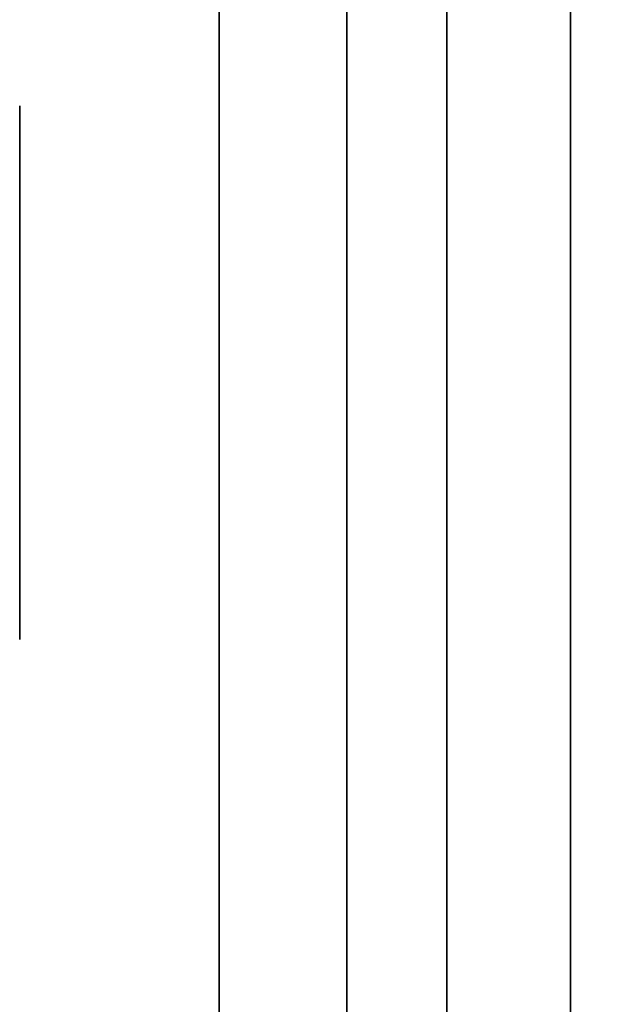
# Model space of a CAD drawing. Extents: x -1299 to -1246.9, y 2743.7 to 2747.9.
# Tile 506 of 656: x -1253.0197 to -1252.9897, y 2746.8618 to 2746.9111. Entities that reach past the tile are written whole.
import ezdxf

# ---------------------------------------------------------------- set-up
doc = ezdxf.new("R2010")
doc.units = 0
doc.header["$LTSCALE"] = 150
doc.header["$MEASUREMENT"] = 0
doc.layers.add('3DFACE_BOLT', color=7, linetype='CONTINUOUS')
doc.layers.add('3DFACE_SHAPE', color=7, linetype='CONTINUOUS')

msp = doc.modelspace()

# ---------------------------------------------------------------- linework, layer by layer
at = {"layer": '3DFACE_BOLT', "color": 1}
for points, invisible_edges in [([(-1253.019719, 2746.900136, 0.056417), (-1253.019719, 2746.906824, 0.068), (-1253.009719, 2746.900136, 0.056417)], 14), ([(-1253.009719, 2746.900136, 0.056417), (-1253.019719, 2746.906824, 0.068), (-1253.009719, 2746.906824, 0.068)], 3), ([(-1253.019719, 2746.906824, 0.068), (-1253.019719, 2746.900136, 0.079583), (-1253.009719, 2746.906824, 0.068)], 14), ([(-1253.009719, 2746.906824, 0.068), (-1253.019719, 2746.900136, 0.079583), (-1253.009719, 2746.900136, 0.079583)], 3), ([(-1253.019719, 2746.900136, 0.079583), (-1253.019719, 2746.906824, 0.068), (-1253.019719, 2746.900136, 0.056417)], 12), ([(-1253.019719, 2746.900136, 0.126417), (-1253.019719, 2746.906824, 0.138), (-1253.009719, 2746.900136, 0.126417)], 14), ([(-1253.009719, 2746.900136, 0.126417), (-1253.019719, 2746.906824, 0.138), (-1253.009719, 2746.906824, 0.138)], 3), ([(-1253.019719, 2746.906824, 0.138), (-1253.019719, 2746.900136, 0.149583), (-1253.009719, 2746.906824, 0.138)], 14), ([(-1253.009719, 2746.906824, 0.138), (-1253.019719, 2746.900136, 0.149583), (-1253.009719, 2746.900136, 0.149583)], 3), ([(-1253.019719, 2746.900136, 0.149583), (-1253.019719, 2746.906824, 0.138), (-1253.019719, 2746.900136, 0.126417)], 12), ([(-1253.009719, 2746.900136, 0.056417), (-1253.009719, 2746.906824, 0.068), (-1253.009719, 2746.900136, 0.079583)], 12), ([(-1253.009719, 2746.900136, 0.126417), (-1253.009719, 2746.906824, 0.138), (-1253.009719, 2746.900136, 0.149583)], 12), ([(-1253.009719, 2746.901057, 0.065528), (-1253.009719, 2746.901449, 0.068), (-1252.959719, 2746.901057, 0.065528)], 14), ([(-1252.959719, 2746.901057, 0.065528), (-1253.009719, 2746.901449, 0.068), (-1252.959719, 2746.901449, 0.068)], 3), ([(-1253.009719, 2746.901449, 0.068), (-1253.009719, 2746.901057, 0.070472), (-1252.959719, 2746.901449, 0.068)], 14), ([(-1252.959719, 2746.901449, 0.068), (-1253.009719, 2746.901057, 0.070472), (-1252.959719, 2746.901057, 0.070472)], 3), ([(-1253.009719, 2746.901057, 0.070472), (-1253.009719, 2746.901449, 0.068), (-1253.009719, 2746.901057, 0.065528)], 12), ([(-1253.009719, 2746.901057, 0.135528), (-1253.009719, 2746.901449, 0.138), (-1252.959719, 2746.901057, 0.135528)], 14), ([(-1252.959719, 2746.901057, 0.135528), (-1253.009719, 2746.901449, 0.138), (-1252.959719, 2746.901449, 0.138)], 3), ([(-1253.009719, 2746.901449, 0.138), (-1253.009719, 2746.901057, 0.140472), (-1252.959719, 2746.901449, 0.138)], 14), ([(-1252.959719, 2746.901449, 0.138), (-1253.009719, 2746.901057, 0.140472), (-1252.959719, 2746.901057, 0.140472)], 3), ([(-1253.009719, 2746.901057, 0.140472), (-1253.009719, 2746.901449, 0.138), (-1253.009719, 2746.901057, 0.135528)], 12), ([(-1253.009719, 2746.899921, 0.063298), (-1253.009719, 2746.901057, 0.065528), (-1252.959719, 2746.899921, 0.063298)], 14), ([(-1252.959719, 2746.899921, 0.063298), (-1253.009719, 2746.901057, 0.065528), (-1252.959719, 2746.901057, 0.065528)], 3), ([(-1253.009719, 2746.901057, 0.070472), (-1253.009719, 2746.899921, 0.072702), (-1252.959719, 2746.901057, 0.070472)], 14), ([(-1252.959719, 2746.901057, 0.070472), (-1253.009719, 2746.899921, 0.072702), (-1252.959719, 2746.899921, 0.072702)], 3), ([(-1253.009719, 2746.899921, 0.072702), (-1253.009719, 2746.901057, 0.070472), (-1253.009719, 2746.899921, 0.063298)], 14), ([(-1253.009719, 2746.899921, 0.063298), (-1253.009719, 2746.901057, 0.070472), (-1253.009719, 2746.901057, 0.065528)], 3), ([(-1253.009719, 2746.899921, 0.133298), (-1253.009719, 2746.901057, 0.135528), (-1252.959719, 2746.899921, 0.133298)], 14), ([(-1252.959719, 2746.899921, 0.133298), (-1253.009719, 2746.901057, 0.135528), (-1252.959719, 2746.901057, 0.135528)], 3), ([(-1253.009719, 2746.901057, 0.140472), (-1253.009719, 2746.899921, 0.142702), (-1252.959719, 2746.901057, 0.140472)], 14), ([(-1252.959719, 2746.901057, 0.140472), (-1253.009719, 2746.899921, 0.142702), (-1252.959719, 2746.899921, 0.142702)], 3), ([(-1253.009719, 2746.899921, 0.142702), (-1253.009719, 2746.901057, 0.140472), (-1253.009719, 2746.899921, 0.133298)], 14), ([(-1253.009719, 2746.899921, 0.133298), (-1253.009719, 2746.901057, 0.140472), (-1253.009719, 2746.901057, 0.135528)], 3), ([(-1253.019719, 2746.886761, 0.056417), (-1253.019719, 2746.900136, 0.056417), (-1253.009719, 2746.886761, 0.056417)], 14), ([(-1253.009719, 2746.886761, 0.056417), (-1253.019719, 2746.900136, 0.056417), (-1253.009719, 2746.900136, 0.056417)], 3), ([(-1253.019719, 2746.900136, 0.079583), (-1253.019719, 2746.886761, 0.079583), (-1253.009719, 2746.900136, 0.079583)], 14), ([(-1253.009719, 2746.900136, 0.079583), (-1253.019719, 2746.886761, 0.079583), (-1253.009719, 2746.886761, 0.079583)], 3), ([(-1253.019719, 2746.886761, 0.079583), (-1253.019719, 2746.900136, 0.079583), (-1253.019719, 2746.886761, 0.056417)], 14), ([(-1253.019719, 2746.886761, 0.056417), (-1253.019719, 2746.900136, 0.079583), (-1253.019719, 2746.900136, 0.056417)], 3), ([(-1253.019719, 2746.886761, 0.126417), (-1253.019719, 2746.900136, 0.126417), (-1253.009719, 2746.886761, 0.126417)], 14), ([(-1253.009719, 2746.886761, 0.126417), (-1253.019719, 2746.900136, 0.126417), (-1253.009719, 2746.900136, 0.126417)], 3), ([(-1253.019719, 2746.900136, 0.149583), (-1253.019719, 2746.886761, 0.149583), (-1253.009719, 2746.900136, 0.149583)], 14), ([(-1253.009719, 2746.900136, 0.149583), (-1253.019719, 2746.886761, 0.149583), (-1253.009719, 2746.886761, 0.149583)], 3), ([(-1253.019719, 2746.886761, 0.149583), (-1253.019719, 2746.900136, 0.149583), (-1253.019719, 2746.886761, 0.126417)], 14), ([(-1253.019719, 2746.886761, 0.126417), (-1253.019719, 2746.900136, 0.149583), (-1253.019719, 2746.900136, 0.126417)], 3), ([(-1253.009719, 2746.886761, 0.056417), (-1253.009719, 2746.900136, 0.056417), (-1253.009719, 2746.886761, 0.079583)], 14), ([(-1253.009719, 2746.886761, 0.079583), (-1253.009719, 2746.900136, 0.056417), (-1253.009719, 2746.900136, 0.079583)], 3), ([(-1253.009719, 2746.886761, 0.126417), (-1253.009719, 2746.900136, 0.126417), (-1253.009719, 2746.886761, 0.149583)], 14), ([(-1253.009719, 2746.886761, 0.149583), (-1253.009719, 2746.900136, 0.126417), (-1253.009719, 2746.900136, 0.149583)], 3), ([(-1253.009719, 2746.898151, 0.061528), (-1253.009719, 2746.899921, 0.063298), (-1252.959719, 2746.898151, 0.061528)], 14), ([(-1252.959719, 2746.898151, 0.061528), (-1253.009719, 2746.899921, 0.063298), (-1252.959719, 2746.899921, 0.063298)], 3), ([(-1253.009719, 2746.899921, 0.072702), (-1253.009719, 2746.898151, 0.074472), (-1252.959719, 2746.899921, 0.072702)], 14), ([(-1252.959719, 2746.899921, 0.072702), (-1253.009719, 2746.898151, 0.074472), (-1252.959719, 2746.898151, 0.074472)], 3), ([(-1253.009719, 2746.898151, 0.074472), (-1253.009719, 2746.899921, 0.072702), (-1253.009719, 2746.898151, 0.061528)], 14), ([(-1253.009719, 2746.898151, 0.061528), (-1253.009719, 2746.899921, 0.072702), (-1253.009719, 2746.899921, 0.063298)], 3), ([(-1253.009719, 2746.898151, 0.131528), (-1253.009719, 2746.899921, 0.133298), (-1252.959719, 2746.898151, 0.131528)], 14), ([(-1252.959719, 2746.898151, 0.131528), (-1253.009719, 2746.899921, 0.133298), (-1252.959719, 2746.899921, 0.133298)], 3), ([(-1253.009719, 2746.899921, 0.142702), (-1253.009719, 2746.898151, 0.144472), (-1252.959719, 2746.899921, 0.142702)], 14), ([(-1252.959719, 2746.899921, 0.142702), (-1253.009719, 2746.898151, 0.144472), (-1252.959719, 2746.898151, 0.144472)], 3), ([(-1253.009719, 2746.898151, 0.144472), (-1253.009719, 2746.899921, 0.142702), (-1253.009719, 2746.898151, 0.131528)], 14), ([(-1253.009719, 2746.898151, 0.131528), (-1253.009719, 2746.899921, 0.142702), (-1253.009719, 2746.899921, 0.133298)], 3), ([(-1253.009719, 2746.895921, 0.060392), (-1253.009719, 2746.898151, 0.061528), (-1252.959719, 2746.895921, 0.060392)], 14), ([(-1252.959719, 2746.895921, 0.060392), (-1253.009719, 2746.898151, 0.061528), (-1252.959719, 2746.898151, 0.061528)], 3), ([(-1253.009719, 2746.898151, 0.074472), (-1253.009719, 2746.895921, 0.075608), (-1252.959719, 2746.898151, 0.074472)], 14), ([(-1252.959719, 2746.898151, 0.074472), (-1253.009719, 2746.895921, 0.075608), (-1252.959719, 2746.895921, 0.075608)], 3), ([(-1253.009719, 2746.895921, 0.075608), (-1253.009719, 2746.898151, 0.074472), (-1253.009719, 2746.895921, 0.060392)], 14), ([(-1253.009719, 2746.895921, 0.060392), (-1253.009719, 2746.898151, 0.074472), (-1253.009719, 2746.898151, 0.061528)], 3), ([(-1253.009719, 2746.895921, 0.130392), (-1253.009719, 2746.898151, 0.131528), (-1252.959719, 2746.895921, 0.130392)], 14), ([(-1252.959719, 2746.895921, 0.130392), (-1253.009719, 2746.898151, 0.131528), (-1252.959719, 2746.898151, 0.131528)], 3), ([(-1253.009719, 2746.898151, 0.144472), (-1253.009719, 2746.895921, 0.145608), (-1252.959719, 2746.898151, 0.144472)], 14), ([(-1252.959719, 2746.898151, 0.144472), (-1253.009719, 2746.895921, 0.145608), (-1252.959719, 2746.895921, 0.145608)], 3), ([(-1253.009719, 2746.895921, 0.145608), (-1253.009719, 2746.898151, 0.144472), (-1253.009719, 2746.895921, 0.130392)], 14), ([(-1253.009719, 2746.895921, 0.130392), (-1253.009719, 2746.898151, 0.144472), (-1253.009719, 2746.898151, 0.131528)], 3), ([(-1253.009719, 2746.893449, 0.06), (-1253.009719, 2746.895921, 0.060392), (-1252.959719, 2746.893449, 0.06)], 14), ([(-1252.959719, 2746.893449, 0.06), (-1253.009719, 2746.895921, 0.060392), (-1252.959719, 2746.895921, 0.060392)], 3), ([(-1253.009719, 2746.895921, 0.075608), (-1253.009719, 2746.893449, 0.076), (-1252.959719, 2746.895921, 0.075608)], 14), ([(-1252.959719, 2746.895921, 0.075608), (-1253.009719, 2746.893449, 0.076), (-1252.959719, 2746.893449, 0.076)], 3), ([(-1253.009719, 2746.893449, 0.076), (-1253.009719, 2746.895921, 0.075608), (-1253.009719, 2746.893449, 0.06)], 14), ([(-1253.009719, 2746.893449, 0.06), (-1253.009719, 2746.895921, 0.075608), (-1253.009719, 2746.895921, 0.060392)], 3), ([(-1253.009719, 2746.893449, 0.13), (-1253.009719, 2746.895921, 0.130392), (-1252.959719, 2746.893449, 0.13)], 14), ([(-1252.959719, 2746.893449, 0.13), (-1253.009719, 2746.895921, 0.130392), (-1252.959719, 2746.895921, 0.130392)], 3), ([(-1253.009719, 2746.895921, 0.145608), (-1253.009719, 2746.893449, 0.146), (-1252.959719, 2746.895921, 0.145608)], 14), ([(-1252.959719, 2746.895921, 0.145608), (-1253.009719, 2746.893449, 0.146), (-1252.959719, 2746.893449, 0.146)], 3), ([(-1253.009719, 2746.893449, 0.146), (-1253.009719, 2746.895921, 0.145608), (-1253.009719, 2746.893449, 0.13)], 14), ([(-1253.009719, 2746.893449, 0.13), (-1253.009719, 2746.895921, 0.145608), (-1253.009719, 2746.895921, 0.130392)], 3), ([(-1253.009719, 2746.890976, 0.060392), (-1253.009719, 2746.893449, 0.06), (-1252.959719, 2746.890976, 0.060392)], 14), ([(-1252.959719, 2746.890976, 0.060392), (-1253.009719, 2746.893449, 0.06), (-1252.959719, 2746.893449, 0.06)], 3), ([(-1253.009719, 2746.893449, 0.076), (-1253.009719, 2746.890976, 0.075608), (-1252.959719, 2746.893449, 0.076)], 14), ([(-1252.959719, 2746.893449, 0.076), (-1253.009719, 2746.890976, 0.075608), (-1252.959719, 2746.890976, 0.075608)], 3), ([(-1253.009719, 2746.890976, 0.075608), (-1253.009719, 2746.893449, 0.076), (-1253.009719, 2746.890976, 0.060392)], 14), ([(-1253.009719, 2746.890976, 0.060392), (-1253.009719, 2746.893449, 0.076), (-1253.009719, 2746.893449, 0.06)], 3), ([(-1253.009719, 2746.890976, 0.130392), (-1253.009719, 2746.893449, 0.13), (-1252.959719, 2746.890976, 0.130392)], 14), ([(-1252.959719, 2746.890976, 0.130392), (-1253.009719, 2746.893449, 0.13), (-1252.959719, 2746.893449, 0.13)], 3), ([(-1253.009719, 2746.893449, 0.146), (-1253.009719, 2746.890976, 0.145608), (-1252.959719, 2746.893449, 0.146)], 14), ([(-1252.959719, 2746.893449, 0.146), (-1253.009719, 2746.890976, 0.145608), (-1252.959719, 2746.890976, 0.145608)], 3), ([(-1253.009719, 2746.890976, 0.145608), (-1253.009719, 2746.893449, 0.146), (-1253.009719, 2746.890976, 0.130392)], 14), ([(-1253.009719, 2746.890976, 0.130392), (-1253.009719, 2746.893449, 0.146), (-1253.009719, 2746.893449, 0.13)], 3), ([(-1253.009719, 2746.888746, 0.061528), (-1253.009719, 2746.890976, 0.060392), (-1252.959719, 2746.888746, 0.061528)], 14), ([(-1252.959719, 2746.888746, 0.061528), (-1253.009719, 2746.890976, 0.060392), (-1252.959719, 2746.890976, 0.060392)], 3), ([(-1253.009719, 2746.890976, 0.075608), (-1253.009719, 2746.888746, 0.074472), (-1252.959719, 2746.890976, 0.075608)], 14), ([(-1252.959719, 2746.890976, 0.075608), (-1253.009719, 2746.888746, 0.074472), (-1252.959719, 2746.888746, 0.074472)], 3), ([(-1253.009719, 2746.888746, 0.074472), (-1253.009719, 2746.890976, 0.075608), (-1253.009719, 2746.888746, 0.061528)], 14), ([(-1253.009719, 2746.888746, 0.061528), (-1253.009719, 2746.890976, 0.075608), (-1253.009719, 2746.890976, 0.060392)], 3), ([(-1253.009719, 2746.888746, 0.131528), (-1253.009719, 2746.890976, 0.130392), (-1252.959719, 2746.888746, 0.131528)], 14), ([(-1252.959719, 2746.888746, 0.131528), (-1253.009719, 2746.890976, 0.130392), (-1252.959719, 2746.890976, 0.130392)], 3), ([(-1253.009719, 2746.890976, 0.145608), (-1253.009719, 2746.888746, 0.144472), (-1252.959719, 2746.890976, 0.145608)], 14), ([(-1252.959719, 2746.890976, 0.145608), (-1253.009719, 2746.888746, 0.144472), (-1252.959719, 2746.888746, 0.144472)], 3), ([(-1253.009719, 2746.888746, 0.144472), (-1253.009719, 2746.890976, 0.145608), (-1253.009719, 2746.888746, 0.131528)], 14), ([(-1253.009719, 2746.888746, 0.131528), (-1253.009719, 2746.890976, 0.145608), (-1253.009719, 2746.890976, 0.130392)], 3), ([(-1253.009719, 2746.886976, 0.063298), (-1253.009719, 2746.888746, 0.061528), (-1252.959719, 2746.886976, 0.063298)], 14), ([(-1252.959719, 2746.886976, 0.063298), (-1253.009719, 2746.888746, 0.061528), (-1252.959719, 2746.888746, 0.061528)], 3), ([(-1253.009719, 2746.888746, 0.074472), (-1253.009719, 2746.886976, 0.072702), (-1252.959719, 2746.888746, 0.074472)], 14), ([(-1252.959719, 2746.888746, 0.074472), (-1253.009719, 2746.886976, 0.072702), (-1252.959719, 2746.886976, 0.072702)], 3), ([(-1253.009719, 2746.886976, 0.072702), (-1253.009719, 2746.888746, 0.074472), (-1253.009719, 2746.886976, 0.063298)], 14), ([(-1253.009719, 2746.886976, 0.063298), (-1253.009719, 2746.888746, 0.074472), (-1253.009719, 2746.888746, 0.061528)], 3), ([(-1253.009719, 2746.886976, 0.133298), (-1253.009719, 2746.888746, 0.131528), (-1252.959719, 2746.886976, 0.133298)], 14), ([(-1252.959719, 2746.886976, 0.133298), (-1253.009719, 2746.888746, 0.131528), (-1252.959719, 2746.888746, 0.131528)], 3), ([(-1253.009719, 2746.888746, 0.144472), (-1253.009719, 2746.886976, 0.142702), (-1252.959719, 2746.888746, 0.144472)], 14), ([(-1252.959719, 2746.888746, 0.144472), (-1253.009719, 2746.886976, 0.142702), (-1252.959719, 2746.886976, 0.142702)], 3), ([(-1253.009719, 2746.886976, 0.142702), (-1253.009719, 2746.888746, 0.144472), (-1253.009719, 2746.886976, 0.133298)], 14), ([(-1253.009719, 2746.886976, 0.133298), (-1253.009719, 2746.888746, 0.144472), (-1253.009719, 2746.888746, 0.131528)], 3), ([(-1253.009719, 2746.88584, 0.065528), (-1253.009719, 2746.886976, 0.063298), (-1252.959719, 2746.88584, 0.065528)], 14), ([(-1252.959719, 2746.88584, 0.065528), (-1253.009719, 2746.886976, 0.063298), (-1252.959719, 2746.886976, 0.063298)], 3), ([(-1253.009719, 2746.886976, 0.072702), (-1253.009719, 2746.88584, 0.070472), (-1252.959719, 2746.886976, 0.072702)], 14), ([(-1252.959719, 2746.886976, 0.072702), (-1253.009719, 2746.88584, 0.070472), (-1252.959719, 2746.88584, 0.070472)], 3), ([(-1253.009719, 2746.88584, 0.070472), (-1253.009719, 2746.886976, 0.072702), (-1253.009719, 2746.88584, 0.065528)], 14), ([(-1253.009719, 2746.88584, 0.065528), (-1253.009719, 2746.886976, 0.072702), (-1253.009719, 2746.886976, 0.063298)], 3), ([(-1253.009719, 2746.88584, 0.135528), (-1253.009719, 2746.886976, 0.133298), (-1252.959719, 2746.88584, 0.135528)], 14), ([(-1252.959719, 2746.88584, 0.135528), (-1253.009719, 2746.886976, 0.133298), (-1252.959719, 2746.886976, 0.133298)], 3), ([(-1253.009719, 2746.886976, 0.142702), (-1253.009719, 2746.88584, 0.140472), (-1252.959719, 2746.886976, 0.142702)], 14), ([(-1252.959719, 2746.886976, 0.142702), (-1253.009719, 2746.88584, 0.140472), (-1252.959719, 2746.88584, 0.140472)], 3), ([(-1253.009719, 2746.88584, 0.140472), (-1253.009719, 2746.886976, 0.142702), (-1253.009719, 2746.88584, 0.135528)], 14), ([(-1253.009719, 2746.88584, 0.135528), (-1253.009719, 2746.886976, 0.142702), (-1253.009719, 2746.886976, 0.133298)], 3), ([(-1253.019719, 2746.880074, 0.068), (-1253.019719, 2746.886761, 0.056417), (-1253.009719, 2746.880074, 0.068)], 14), ([(-1253.009719, 2746.880074, 0.068), (-1253.019719, 2746.886761, 0.056417), (-1253.009719, 2746.886761, 0.056417)], 3), ([(-1253.019719, 2746.886761, 0.079583), (-1253.019719, 2746.880074, 0.068), (-1253.009719, 2746.886761, 0.079583)], 14), ([(-1253.009719, 2746.886761, 0.079583), (-1253.019719, 2746.880074, 0.068), (-1253.009719, 2746.880074, 0.068)], 3), ([(-1253.019719, 2746.880074, 0.068), (-1253.019719, 2746.886761, 0.079583), (-1253.019719, 2746.886761, 0.056417)], 2), ([(-1253.019719, 2746.880074, 0.138), (-1253.019719, 2746.886761, 0.126417), (-1253.009719, 2746.880074, 0.138)], 14), ([(-1253.009719, 2746.880074, 0.138), (-1253.019719, 2746.886761, 0.126417), (-1253.009719, 2746.886761, 0.126417)], 3), ([(-1253.019719, 2746.886761, 0.149583), (-1253.019719, 2746.880074, 0.138), (-1253.009719, 2746.886761, 0.149583)], 14), ([(-1253.009719, 2746.886761, 0.149583), (-1253.019719, 2746.880074, 0.138), (-1253.009719, 2746.880074, 0.138)], 3), ([(-1253.019719, 2746.880074, 0.138), (-1253.019719, 2746.886761, 0.149583), (-1253.019719, 2746.886761, 0.126417)], 2), ([(-1253.009719, 2746.880074, 0.068), (-1253.009719, 2746.886761, 0.056417), (-1253.009719, 2746.886761, 0.079583)], 2), ([(-1253.009719, 2746.880074, 0.138), (-1253.009719, 2746.886761, 0.126417), (-1253.009719, 2746.886761, 0.149583)], 2), ([(-1253.009719, 2746.885449, 0.068), (-1253.009719, 2746.88584, 0.065528), (-1252.959719, 2746.885449, 0.068)], 14), ([(-1252.959719, 2746.885449, 0.068), (-1253.009719, 2746.88584, 0.065528), (-1252.959719, 2746.88584, 0.065528)], 3), ([(-1253.009719, 2746.88584, 0.070472), (-1253.009719, 2746.885449, 0.068), (-1252.959719, 2746.88584, 0.070472)], 14), ([(-1252.959719, 2746.88584, 0.070472), (-1253.009719, 2746.885449, 0.068), (-1252.959719, 2746.885449, 0.068)], 3), ([(-1253.009719, 2746.885449, 0.068), (-1253.009719, 2746.88584, 0.070472), (-1253.009719, 2746.88584, 0.065528)], 2), ([(-1253.009719, 2746.885449, 0.138), (-1253.009719, 2746.88584, 0.135528), (-1252.959719, 2746.885449, 0.138)], 14), ([(-1252.959719, 2746.885449, 0.138), (-1253.009719, 2746.88584, 0.135528), (-1252.959719, 2746.88584, 0.135528)], 3), ([(-1253.009719, 2746.88584, 0.140472), (-1253.009719, 2746.885449, 0.138), (-1252.959719, 2746.88584, 0.140472)], 14), ([(-1252.959719, 2746.88584, 0.140472), (-1253.009719, 2746.885449, 0.138), (-1252.959719, 2746.885449, 0.138)], 3), ([(-1253.009719, 2746.885449, 0.138), (-1253.009719, 2746.88584, 0.140472), (-1253.009719, 2746.88584, 0.135528)], 2)]:
    msp.add_3dface(points, dxfattribs=dict(at, invisible_edges=invisible_edges))
at = {"layer": '3DFACE_SHAPE', "color": 13}
for points, invisible_edges in [([(-1252.998319, 2746.901949, 0.068), (-1252.998319, 2746.928449, -2.8), (-1252.998319, 2746.899459, 0.06199)], 3), ([(-1252.998319, 2746.899459, 0.06199), (-1252.998319, 2746.928449, -2.8), (-1252.998319, 2746.893449, 0.0595)], 3), ([(-1252.998319, 2746.928449, -2.8), (-1252.998319, 2746.738449, -2.8), (-1252.998319, 2746.893449, 0.0595)], 14), ([(-1252.998319, 2746.901949, 0.068), (-1252.998319, 2746.928449, 0.206), (-1252.998319, 2746.928449, -2.8)], 13), ([(-1252.998319, 2746.901949, 0.138), (-1252.998319, 2746.928449, 0.206), (-1252.998319, 2746.901949, 0.068)], 15), ([(-1252.998319, 2746.901949, 0.138), (-1252.998319, 2746.899459, 0.14401), (-1252.998319, 2746.928449, 0.206)], 14), ([(-1252.998319, 2746.928449, 0.206), (-1252.998319, 2746.899459, 0.14401), (-1252.998319, 2746.893449, 0.206)], 3), ([(-1252.998319, 2746.928449, 0.206), (-1252.998319, 2746.893449, 0.206), (-1252.992119, 2746.928449, 0.206)], 14), ([(-1252.998319, 2746.893449, 0.206), (-1252.998319, 2746.773449, 0.206), (-1252.992119, 2746.928449, 0.206)], 14), ([(-1252.992119, 2746.928449, 0.206), (-1252.998319, 2746.773449, 0.206), (-1252.992119, 2746.738449, 0.206)], 3), ([(-1252.998319, 2746.738449, -2.8), (-1252.998319, 2746.928449, -2.8), (-1252.992119, 2746.738449, -2.8)], 14), ([(-1252.998319, 2746.928449, -2.8), (-1252.992119, 2746.928449, -2.8), (-1252.992119, 2746.738449, -2.8)], 13), ([(-1252.992119, 2746.738449, 0.206), (-1252.992119, 2746.893449, 0.1465), (-1252.992119, 2746.928449, 0.206)], 3), ([(-1252.992119, 2746.893449, 0.1465), (-1252.992119, 2746.899459, 0.14401), (-1252.992119, 2746.928449, 0.206)], 14), ([(-1252.992119, 2746.928449, 0.206), (-1252.992119, 2746.899459, 0.14401), (-1252.992119, 2746.928449, 0.138)], 3), ([(-1252.992119, 2746.899459, 0.14401), (-1252.992119, 2746.901949, 0.138), (-1252.992119, 2746.928449, 0.138)], 14), ([(-1252.992119, 2746.928449, 0.138), (-1252.992119, 2746.901949, 0.138), (-1252.992119, 2746.899459, 0.13199)], 13), ([(-1252.992119, 2746.901949, 0.068), (-1252.992119, 2746.928449, 0.138), (-1252.992119, 2746.899459, 0.13199)], 15), ([(-1252.992119, 2746.928449, 0.138), (-1252.992119, 2746.901949, 0.068), (-1252.992119, 2746.928449, 0.068)], 3), ([(-1252.992119, 2746.901949, 0.068), (-1252.992119, 2746.899459, 0.06199), (-1252.992119, 2746.928449, 0.068)], 14), ([(-1252.992119, 2746.928449, 0.068), (-1252.992119, 2746.899459, 0.06199), (-1252.992119, 2746.893449, 0.0595)], 13), ([(-1252.992119, 2746.893449, 0.0595), (-1252.992119, 2746.928449, -2.8), (-1252.992119, 2746.928449, 0.068)], 13), ([(-1252.992119, 2746.773449, 0.0595), (-1252.992119, 2746.928449, -2.8), (-1252.992119, 2746.893449, 0.0595)], 15), ([(-1252.992119, 2746.928449, -2.8), (-1252.992119, 2746.773449, 0.0595), (-1252.992119, 2746.767438, 0.06199)], 13), ([(-1252.992119, 2746.767438, 0.06199), (-1252.992119, 2746.738449, -2.8), (-1252.992119, 2746.928449, -2.8)], 13), ([(-1253.009719, 2746.893449, 0.033), (-1253.009719, 2746.899459, 0.06199), (-1253.009719, 2746.925549, 0.033)], 15), ([(-1253.009719, 2746.899459, 0.06199), (-1253.009719, 2746.901949, 0.068), (-1253.009719, 2746.925549, 0.033)], 14), ([(-1253.009719, 2746.925549, 0.033), (-1253.009719, 2746.901949, 0.068), (-1253.009719, 2746.899459, 0.07401)], 13), ([(-1253.009719, 2746.899459, 0.07401), (-1253.009719, 2746.901949, 0.138), (-1253.009719, 2746.925549, 0.033)], 15), ([(-1253.009719, 2746.901949, 0.138), (-1253.009719, 2746.925549, 0.173), (-1253.009719, 2746.925549, 0.033)], 13), ([(-1253.009719, 2746.901949, 0.138), (-1253.009719, 2746.899459, 0.14401), (-1253.009719, 2746.925549, 0.173)], 14), ([(-1253.009719, 2746.899459, 0.14401), (-1253.009719, 2746.893449, 0.1465), (-1253.009719, 2746.925549, 0.173)], 14), ([(-1253.009719, 2746.893449, 0.1465), (-1253.009719, 2746.887438, 0.14401), (-1253.009719, 2746.925549, 0.173)], 14), ([(-1253.009719, 2746.925549, 0.173), (-1253.009719, 2746.887438, 0.14401), (-1253.009719, 2746.842949, 0.173)], 3), ([(-1253.003319, 2746.836549, 0.033), (-1253.009719, 2746.893449, 0.033), (-1253.003319, 2746.925549, 0.033)], 3), ([(-1253.009719, 2746.893449, 0.033), (-1253.009719, 2746.925549, 0.033), (-1253.003319, 2746.925549, 0.033)], 12), ([(-1253.009719, 2746.925549, 0.173), (-1253.009719, 2746.842949, 0.173), (-1253.003319, 2746.925549, 0.173)], 2), ([(-1253.003319, 2746.925549, 0.173), (-1253.009719, 2746.842949, 0.173), (-1253.003319, 2746.836549, 0.173)], 3), ([(-1253.003319, 2746.901949, 0.068), (-1253.003319, 2746.899459, 0.06199), (-1253.003319, 2746.925549, 0.068)], 14), ([(-1253.003319, 2746.899459, 0.06199), (-1253.003319, 2746.893449, 0.0595), (-1253.003319, 2746.925549, 0.068)], 14), ([(-1253.003319, 2746.925549, 0.068), (-1253.003319, 2746.893449, 0.0595), (-1253.003319, 2746.925549, 0.033)], 15), ([(-1253.003319, 2746.893449, 0.0595), (-1253.003319, 2746.887438, 0.06199), (-1253.003319, 2746.925549, 0.033)], 14), ([(-1253.003319, 2746.925549, 0.033), (-1253.003319, 2746.887438, 0.06199), (-1253.003319, 2746.836549, 0.033)], 3), ([(-1253.003319, 2746.901949, 0.068), (-1253.003319, 2746.925549, 0.068), (-1253.003319, 2746.899459, 0.13199)], 15), ([(-1253.003319, 2746.899459, 0.13199), (-1253.003319, 2746.925549, 0.068), (-1253.003319, 2746.901949, 0.138)], 3), ([(-1253.003319, 2746.925549, 0.068), (-1253.003319, 2746.925549, 0.138), (-1253.003319, 2746.901949, 0.138)], 14), ([(-1253.003319, 2746.836549, 0.173), (-1253.003319, 2746.899459, 0.14401), (-1253.003319, 2746.925549, 0.173)], 3), ([(-1253.003319, 2746.899459, 0.14401), (-1253.003319, 2746.925549, 0.138), (-1253.003319, 2746.925549, 0.173)], 13), ([(-1253.003319, 2746.899459, 0.14401), (-1253.003319, 2746.901949, 0.138), (-1253.003319, 2746.925549, 0.138)], 14), ([(-1253.009719, 2746.899459, 0.13199), (-1253.009719, 2746.901949, 0.138), (-1253.009719, 2746.899459, 0.07401)], 14), ([(-1253.009719, 2746.899459, 0.06199), (-1253.003319, 2746.899459, 0.06199), (-1253.009719, 2746.901949, 0.068)], 3), ([(-1253.003319, 2746.899459, 0.06199), (-1253.003319, 2746.901949, 0.068), (-1253.009719, 2746.901949, 0.068)], 14), ([(-1253.009719, 2746.901949, 0.068), (-1253.003319, 2746.901949, 0.068), (-1253.009719, 2746.899459, 0.07401)], 3), ([(-1253.003319, 2746.901949, 0.068), (-1253.003319, 2746.899459, 0.07401), (-1253.009719, 2746.899459, 0.07401)], 14), ([(-1253.009719, 2746.899459, 0.13199), (-1253.003319, 2746.899459, 0.13199), (-1253.009719, 2746.901949, 0.138)], 3), ([(-1253.003319, 2746.899459, 0.13199), (-1253.003319, 2746.901949, 0.138), (-1253.009719, 2746.901949, 0.138)], 14), ([(-1253.009719, 2746.901949, 0.138), (-1253.003319, 2746.901949, 0.138), (-1253.009719, 2746.899459, 0.14401)], 3), ([(-1253.003319, 2746.901949, 0.138), (-1253.003319, 2746.899459, 0.14401), (-1253.009719, 2746.899459, 0.14401)], 14), ([(-1253.003319, 2746.899459, 0.07401), (-1253.003319, 2746.901949, 0.068), (-1253.003319, 2746.899459, 0.13199)], 14), ([(-1252.998319, 2746.899459, 0.13199), (-1252.992119, 2746.899459, 0.13199), (-1252.998319, 2746.901949, 0.138)], 3), ([(-1252.992119, 2746.899459, 0.13199), (-1252.992119, 2746.901949, 0.138), (-1252.998319, 2746.901949, 0.138)], 14), ([(-1252.998319, 2746.901949, 0.138), (-1252.992119, 2746.901949, 0.138), (-1252.998319, 2746.899459, 0.14401)], 3), ([(-1252.992119, 2746.901949, 0.138), (-1252.992119, 2746.899459, 0.14401), (-1252.998319, 2746.899459, 0.14401)], 14), ([(-1252.998319, 2746.899459, 0.06199), (-1252.992119, 2746.899459, 0.06199), (-1252.998319, 2746.901949, 0.068)], 3), ([(-1252.992119, 2746.899459, 0.06199), (-1252.992119, 2746.901949, 0.068), (-1252.998319, 2746.901949, 0.068)], 14), ([(-1252.998319, 2746.901949, 0.068), (-1252.992119, 2746.901949, 0.068), (-1252.998319, 2746.899459, 0.07401)], 3), ([(-1252.992119, 2746.901949, 0.068), (-1252.992119, 2746.899459, 0.07401), (-1252.998319, 2746.899459, 0.07401)], 14), ([(-1252.998319, 2746.899459, 0.13199), (-1252.998319, 2746.901949, 0.138), (-1252.998319, 2746.899459, 0.07401)], 14), ([(-1252.998319, 2746.899459, 0.07401), (-1252.998319, 2746.901949, 0.138), (-1252.998319, 2746.901949, 0.068)], 3), ([(-1252.992119, 2746.899459, 0.07401), (-1252.992119, 2746.901949, 0.068), (-1252.992119, 2746.893449, 0.1295)], 14), ([(-1252.992119, 2746.893449, 0.1295), (-1252.992119, 2746.901949, 0.068), (-1252.992119, 2746.899459, 0.13199)], 3), ([(-1253.009719, 2746.893449, 0.0595), (-1253.009719, 2746.899459, 0.06199), (-1253.009719, 2746.893449, 0.033)], 14), ([(-1253.009719, 2746.899459, 0.07401), (-1253.009719, 2746.893449, 0.0765), (-1253.009719, 2746.899459, 0.13199)], 14), ([(-1253.009719, 2746.893449, 0.0765), (-1253.009719, 2746.893449, 0.1295), (-1253.009719, 2746.899459, 0.13199)], 13), ([(-1253.009719, 2746.899459, 0.07401), (-1253.003319, 2746.899459, 0.07401), (-1253.009719, 2746.893449, 0.0765)], 3), ([(-1253.003319, 2746.899459, 0.07401), (-1253.003319, 2746.893449, 0.0765), (-1253.009719, 2746.893449, 0.0765)], 14), ([(-1253.009719, 2746.893449, 0.0595), (-1253.003319, 2746.893449, 0.0595), (-1253.009719, 2746.899459, 0.06199)], 3), ([(-1253.003319, 2746.893449, 0.0595), (-1253.003319, 2746.899459, 0.06199), (-1253.009719, 2746.899459, 0.06199)], 14), ([(-1253.009719, 2746.899459, 0.14401), (-1253.003319, 2746.899459, 0.14401), (-1253.009719, 2746.893449, 0.1465)], 3), ([(-1253.003319, 2746.899459, 0.14401), (-1253.003319, 2746.893449, 0.1465), (-1253.009719, 2746.893449, 0.1465)], 14), ([(-1253.009719, 2746.893449, 0.1295), (-1253.003319, 2746.893449, 0.1295), (-1253.009719, 2746.899459, 0.13199)], 3), ([(-1253.003319, 2746.893449, 0.1295), (-1253.003319, 2746.899459, 0.13199), (-1253.009719, 2746.899459, 0.13199)], 14), ([(-1253.003319, 2746.899459, 0.13199), (-1253.003319, 2746.893449, 0.1295), (-1253.003319, 2746.899459, 0.07401)], 14), ([(-1253.003319, 2746.893449, 0.1295), (-1253.003319, 2746.893449, 0.0765), (-1253.003319, 2746.899459, 0.07401)], 13), ([(-1253.003319, 2746.893449, 0.1465), (-1253.003319, 2746.899459, 0.14401), (-1253.003319, 2746.836549, 0.173)], 14), ([(-1252.998319, 2746.893449, 0.1295), (-1252.992119, 2746.893449, 0.1295), (-1252.998319, 2746.899459, 0.13199)], 3), ([(-1252.992119, 2746.893449, 0.1295), (-1252.992119, 2746.899459, 0.13199), (-1252.998319, 2746.899459, 0.13199)], 14), ([(-1252.998319, 2746.899459, 0.14401), (-1252.992119, 2746.899459, 0.14401), (-1252.998319, 2746.893449, 0.1465)], 3), ([(-1252.992119, 2746.899459, 0.14401), (-1252.992119, 2746.893449, 0.1465), (-1252.998319, 2746.893449, 0.1465)], 14), ([(-1252.998319, 2746.893449, 0.0595), (-1252.992119, 2746.893449, 0.0595), (-1252.998319, 2746.899459, 0.06199)], 3), ([(-1252.992119, 2746.893449, 0.0595), (-1252.992119, 2746.899459, 0.06199), (-1252.998319, 2746.899459, 0.06199)], 14), ([(-1252.998319, 2746.899459, 0.07401), (-1252.992119, 2746.899459, 0.07401), (-1252.998319, 2746.893449, 0.0765)], 3), ([(-1252.992119, 2746.899459, 0.07401), (-1252.992119, 2746.893449, 0.0765), (-1252.998319, 2746.893449, 0.0765)], 14), ([(-1252.998319, 2746.899459, 0.14401), (-1252.998319, 2746.893449, 0.1465), (-1252.998319, 2746.893449, 0.206)], 14), ([(-1252.998319, 2746.899459, 0.07401), (-1252.998319, 2746.893449, 0.0765), (-1252.998319, 2746.899459, 0.13199)], 14), ([(-1252.998319, 2746.899459, 0.13199), (-1252.998319, 2746.893449, 0.0765), (-1252.998319, 2746.893449, 0.1295)], 3), ([(-1252.992119, 2746.893449, 0.0765), (-1252.992119, 2746.899459, 0.07401), (-1252.992119, 2746.893449, 0.1295)], 14), ([(-1253.009719, 2746.842949, 0.033), (-1253.009719, 2746.887438, 0.06199), (-1253.009719, 2746.893449, 0.033)], 3), ([(-1253.009719, 2746.887438, 0.06199), (-1253.009719, 2746.893449, 0.0595), (-1253.009719, 2746.893449, 0.033)], 14), ([(-1253.009719, 2746.887438, 0.13199), (-1253.009719, 2746.893449, 0.1295), (-1253.009719, 2746.887438, 0.07401)], 14), ([(-1253.009719, 2746.893449, 0.1295), (-1253.009719, 2746.893449, 0.0765), (-1253.009719, 2746.887438, 0.07401)], 13), ([(-1253.009719, 2746.893449, 0.0765), (-1253.003319, 2746.893449, 0.0765), (-1253.009719, 2746.887438, 0.07401)], 3), ([(-1253.003319, 2746.893449, 0.0765), (-1253.003319, 2746.887438, 0.07401), (-1253.009719, 2746.887438, 0.07401)], 14), ([(-1253.009719, 2746.887438, 0.06199), (-1253.003319, 2746.887438, 0.06199), (-1253.009719, 2746.893449, 0.0595)], 3), ([(-1253.003319, 2746.887438, 0.06199), (-1253.003319, 2746.893449, 0.0595), (-1253.009719, 2746.893449, 0.0595)], 14), ([(-1253.009719, 2746.893449, 0.1465), (-1253.003319, 2746.893449, 0.1465), (-1253.009719, 2746.887438, 0.14401)], 3), ([(-1253.003319, 2746.893449, 0.1465), (-1253.003319, 2746.887438, 0.14401), (-1253.009719, 2746.887438, 0.14401)], 14), ([(-1253.009719, 2746.887438, 0.13199), (-1253.003319, 2746.887438, 0.13199), (-1253.009719, 2746.893449, 0.1295)], 3), ([(-1253.003319, 2746.887438, 0.13199), (-1253.003319, 2746.893449, 0.1295), (-1253.009719, 2746.893449, 0.1295)], 14), ([(-1253.009719, 2746.842949, 0.033), (-1253.009719, 2746.893449, 0.033), (-1253.003319, 2746.836549, 0.033)], 14), ([(-1253.003319, 2746.887438, 0.07401), (-1253.003319, 2746.893449, 0.0765), (-1253.003319, 2746.887438, 0.13199)], 14), ([(-1253.003319, 2746.893449, 0.0765), (-1253.003319, 2746.893449, 0.1295), (-1253.003319, 2746.887438, 0.13199)], 13), ([(-1253.003319, 2746.887438, 0.14401), (-1253.003319, 2746.893449, 0.1465), (-1253.003319, 2746.836549, 0.138)], 14), ([(-1253.003319, 2746.836549, 0.138), (-1253.003319, 2746.893449, 0.1465), (-1253.003319, 2746.836549, 0.173)], 3), ([(-1252.998319, 2746.887438, 0.13199), (-1252.992119, 2746.887438, 0.13199), (-1252.998319, 2746.893449, 0.1295)], 3), ([(-1252.992119, 2746.887438, 0.13199), (-1252.992119, 2746.893449, 0.1295), (-1252.998319, 2746.893449, 0.1295)], 14), ([(-1252.998319, 2746.893449, 0.1465), (-1252.992119, 2746.893449, 0.1465), (-1252.998319, 2746.887438, 0.14401)], 3), ([(-1252.992119, 2746.893449, 0.1465), (-1252.992119, 2746.887438, 0.14401), (-1252.998319, 2746.887438, 0.14401)], 14), ([(-1252.998319, 2746.893449, 0.0765), (-1252.992119, 2746.893449, 0.0765), (-1252.998319, 2746.887438, 0.07401)], 3), ([(-1252.992119, 2746.893449, 0.0765), (-1252.992119, 2746.887438, 0.07401), (-1252.998319, 2746.887438, 0.07401)], 14), ([(-1252.998319, 2746.887438, 0.06199), (-1252.992119, 2746.887438, 0.06199), (-1252.998319, 2746.893449, 0.0595)], 3), ([(-1252.992119, 2746.887438, 0.06199), (-1252.992119, 2746.893449, 0.0595), (-1252.998319, 2746.893449, 0.0595)], 14), ([(-1252.998319, 2746.887438, 0.06199), (-1252.998319, 2746.893449, 0.0595), (-1252.998319, 2746.781949, 0.068)], 14), ([(-1252.998319, 2746.781949, 0.068), (-1252.998319, 2746.893449, 0.0595), (-1252.998319, 2746.779459, 0.06199)], 3), ([(-1252.998319, 2746.893449, 0.0595), (-1252.998319, 2746.738449, -2.8), (-1252.998319, 2746.779459, 0.06199)], 15), ([(-1252.998319, 2746.893449, 0.0765), (-1252.998319, 2746.887438, 0.07401), (-1252.998319, 2746.893449, 0.1295)], 14), ([(-1252.998319, 2746.893449, 0.1295), (-1252.998319, 2746.887438, 0.07401), (-1252.998319, 2746.887438, 0.13199)], 3), ([(-1252.998319, 2746.887438, 0.14401), (-1252.998319, 2746.773449, 0.206), (-1252.998319, 2746.893449, 0.1465)], 3), ([(-1252.998319, 2746.773449, 0.206), (-1252.998319, 2746.893449, 0.206), (-1252.998319, 2746.893449, 0.1465)], 14), ([(-1252.992119, 2746.887438, 0.14401), (-1252.992119, 2746.893449, 0.1465), (-1252.992119, 2746.779459, 0.14401)], 14), ([(-1252.992119, 2746.779459, 0.14401), (-1252.992119, 2746.893449, 0.1465), (-1252.992119, 2746.773449, 0.1465)], 3), ([(-1252.992119, 2746.893449, 0.1465), (-1252.992119, 2746.738449, 0.206), (-1252.992119, 2746.773449, 0.1465)], 15), ([(-1252.992119, 2746.887438, 0.06199), (-1252.992119, 2746.773449, 0.0595), (-1252.992119, 2746.893449, 0.0595)], 3), ([(-1252.992119, 2746.887438, 0.07401), (-1252.992119, 2746.893449, 0.0765), (-1252.992119, 2746.779459, 0.07401)], 14), ([(-1252.992119, 2746.779459, 0.07401), (-1252.992119, 2746.893449, 0.0765), (-1252.992119, 2746.893449, 0.1295)], 15), ([(-1252.992119, 2746.779459, 0.07401), (-1252.992119, 2746.893449, 0.1295), (-1252.992119, 2746.773449, 0.0765)], 3), ([(-1252.992119, 2746.893449, 0.1295), (-1252.992119, 2746.887438, 0.13199), (-1252.992119, 2746.773449, 0.0765)], 14), ([(-1253.009719, 2746.887438, 0.14401), (-1253.009719, 2746.884949, 0.138), (-1253.009719, 2746.842949, 0.173)], 14), ([(-1253.009719, 2746.887438, 0.07401), (-1253.009719, 2746.884949, 0.068), (-1253.009719, 2746.887438, 0.13199)], 14), ([(-1253.009719, 2746.887438, 0.13199), (-1253.009719, 2746.884949, 0.068), (-1253.009719, 2746.884949, 0.138)], 3), ([(-1253.009719, 2746.884949, 0.068), (-1253.009719, 2746.887438, 0.06199), (-1253.009719, 2746.842949, 0.033)], 14), ([(-1253.009719, 2746.887438, 0.07401), (-1253.003319, 2746.887438, 0.07401), (-1253.009719, 2746.884949, 0.068)], 3), ([(-1253.003319, 2746.887438, 0.07401), (-1253.003319, 2746.884949, 0.068), (-1253.009719, 2746.884949, 0.068)], 14), ([(-1253.009719, 2746.884949, 0.068), (-1253.003319, 2746.884949, 0.068), (-1253.009719, 2746.887438, 0.06199)], 3), ([(-1253.003319, 2746.884949, 0.068), (-1253.003319, 2746.887438, 0.06199), (-1253.009719, 2746.887438, 0.06199)], 14), ([(-1253.009719, 2746.887438, 0.14401), (-1253.003319, 2746.887438, 0.14401), (-1253.009719, 2746.884949, 0.138)], 3), ([(-1253.003319, 2746.887438, 0.14401), (-1253.003319, 2746.884949, 0.138), (-1253.009719, 2746.884949, 0.138)], 14), ([(-1253.009719, 2746.884949, 0.138), (-1253.003319, 2746.884949, 0.138), (-1253.009719, 2746.887438, 0.13199)], 3), ([(-1253.003319, 2746.884949, 0.138), (-1253.003319, 2746.887438, 0.13199), (-1253.009719, 2746.887438, 0.13199)], 14), ([(-1253.003319, 2746.887438, 0.06199), (-1253.003319, 2746.836549, 0.068), (-1253.003319, 2746.836549, 0.033)], 13), ([(-1253.003319, 2746.887438, 0.06199), (-1253.003319, 2746.884949, 0.068), (-1253.003319, 2746.836549, 0.068)], 14), ([(-1253.003319, 2746.887438, 0.13199), (-1253.003319, 2746.884949, 0.138), (-1253.003319, 2746.887438, 0.07401)], 14), ([(-1253.003319, 2746.884949, 0.138), (-1253.003319, 2746.836549, 0.138), (-1253.003319, 2746.887438, 0.07401)], 15), ([(-1253.003319, 2746.887438, 0.07401), (-1253.003319, 2746.836549, 0.138), (-1253.003319, 2746.884949, 0.068)], 3), ([(-1253.003319, 2746.884949, 0.138), (-1253.003319, 2746.887438, 0.14401), (-1253.003319, 2746.836549, 0.138)], 14), ([(-1252.998319, 2746.884949, 0.138), (-1252.992119, 2746.884949, 0.138), (-1252.998319, 2746.887438, 0.13199)], 3), ([(-1252.992119, 2746.884949, 0.138), (-1252.992119, 2746.887438, 0.13199), (-1252.998319, 2746.887438, 0.13199)], 14), ([(-1252.998319, 2746.887438, 0.14401), (-1252.992119, 2746.887438, 0.14401), (-1252.998319, 2746.884949, 0.138)], 3), ([(-1252.992119, 2746.887438, 0.14401), (-1252.992119, 2746.884949, 0.138), (-1252.998319, 2746.884949, 0.138)], 14), ([(-1252.998319, 2746.887438, 0.07401), (-1252.992119, 2746.887438, 0.07401), (-1252.998319, 2746.884949, 0.068)], 3), ([(-1252.992119, 2746.887438, 0.07401), (-1252.992119, 2746.884949, 0.068), (-1252.998319, 2746.884949, 0.068)], 14), ([(-1252.998319, 2746.884949, 0.068), (-1252.992119, 2746.884949, 0.068), (-1252.998319, 2746.887438, 0.06199)], 3), ([(-1252.992119, 2746.884949, 0.068), (-1252.992119, 2746.887438, 0.06199), (-1252.998319, 2746.887438, 0.06199)], 14), ([(-1252.998319, 2746.884949, 0.068), (-1252.998319, 2746.887438, 0.06199), (-1252.998319, 2746.781949, 0.068)], 14), ([(-1252.998319, 2746.887438, 0.07401), (-1252.998319, 2746.884949, 0.068), (-1252.998319, 2746.887438, 0.13199)], 14), ([(-1252.998319, 2746.887438, 0.13199), (-1252.998319, 2746.884949, 0.068), (-1252.998319, 2746.781949, 0.068)], 15), ([(-1252.998319, 2746.887438, 0.13199), (-1252.998319, 2746.781949, 0.068), (-1252.998319, 2746.884949, 0.138)], 3), ([(-1252.998319, 2746.779459, 0.14401), (-1252.998319, 2746.773449, 0.1465), (-1252.998319, 2746.887438, 0.14401)], 14), ([(-1252.998319, 2746.773449, 0.1465), (-1252.998319, 2746.773449, 0.206), (-1252.998319, 2746.887438, 0.14401)], 15), ([(-1252.998319, 2746.887438, 0.14401), (-1252.998319, 2746.884949, 0.138), (-1252.998319, 2746.779459, 0.14401)], 14), ([(-1252.992119, 2746.779459, 0.06199), (-1252.992119, 2746.773449, 0.0595), (-1252.992119, 2746.887438, 0.06199)], 14), ([(-1252.992119, 2746.887438, 0.06199), (-1252.992119, 2746.884949, 0.068), (-1252.992119, 2746.779459, 0.06199)], 14), ([(-1252.992119, 2746.884949, 0.068), (-1252.992119, 2746.887438, 0.07401), (-1252.992119, 2746.781949, 0.068)], 14), ([(-1252.992119, 2746.781949, 0.068), (-1252.992119, 2746.887438, 0.07401), (-1252.992119, 2746.779459, 0.07401)], 3), ([(-1252.992119, 2746.773449, 0.0765), (-1252.992119, 2746.887438, 0.13199), (-1252.992119, 2746.773449, 0.1295)], 15), ([(-1252.992119, 2746.887438, 0.13199), (-1252.992119, 2746.779459, 0.13199), (-1252.992119, 2746.773449, 0.1295)], 13), ([(-1252.992119, 2746.887438, 0.13199), (-1252.992119, 2746.884949, 0.138), (-1252.992119, 2746.779459, 0.13199)], 14), ([(-1252.992119, 2746.884949, 0.138), (-1252.992119, 2746.887438, 0.14401), (-1252.992119, 2746.781949, 0.138)], 14), ([(-1252.992119, 2746.781949, 0.138), (-1252.992119, 2746.887438, 0.14401), (-1252.992119, 2746.779459, 0.14401)], 3), ([(-1253.009719, 2746.884949, 0.068), (-1253.009719, 2746.842949, 0.173), (-1253.009719, 2746.884949, 0.138)], 15), ([(-1253.009719, 2746.842949, 0.173), (-1253.009719, 2746.884949, 0.068), (-1253.009719, 2746.842949, 0.033)], 3), ([(-1253.003319, 2746.836549, 0.138), (-1253.003319, 2746.836549, 0.068), (-1253.003319, 2746.884949, 0.068)], 14), ([(-1252.998319, 2746.781949, 0.068), (-1252.998319, 2746.779459, 0.07401), (-1252.998319, 2746.884949, 0.138)], 14), ([(-1252.998319, 2746.884949, 0.138), (-1252.998319, 2746.779459, 0.07401), (-1252.998319, 2746.781949, 0.138)], 15), ([(-1252.998319, 2746.884949, 0.138), (-1252.998319, 2746.781949, 0.138), (-1252.998319, 2746.779459, 0.14401)], 13), ([(-1252.992119, 2746.779459, 0.06199), (-1252.992119, 2746.884949, 0.068), (-1252.992119, 2746.781949, 0.068)], 3), ([(-1252.992119, 2746.779459, 0.13199), (-1252.992119, 2746.884949, 0.138), (-1252.992119, 2746.781949, 0.138)], 3)]:
    msp.add_3dface(points, dxfattribs=dict(at, invisible_edges=invisible_edges))

doc.saveas('drawing.dxf')
